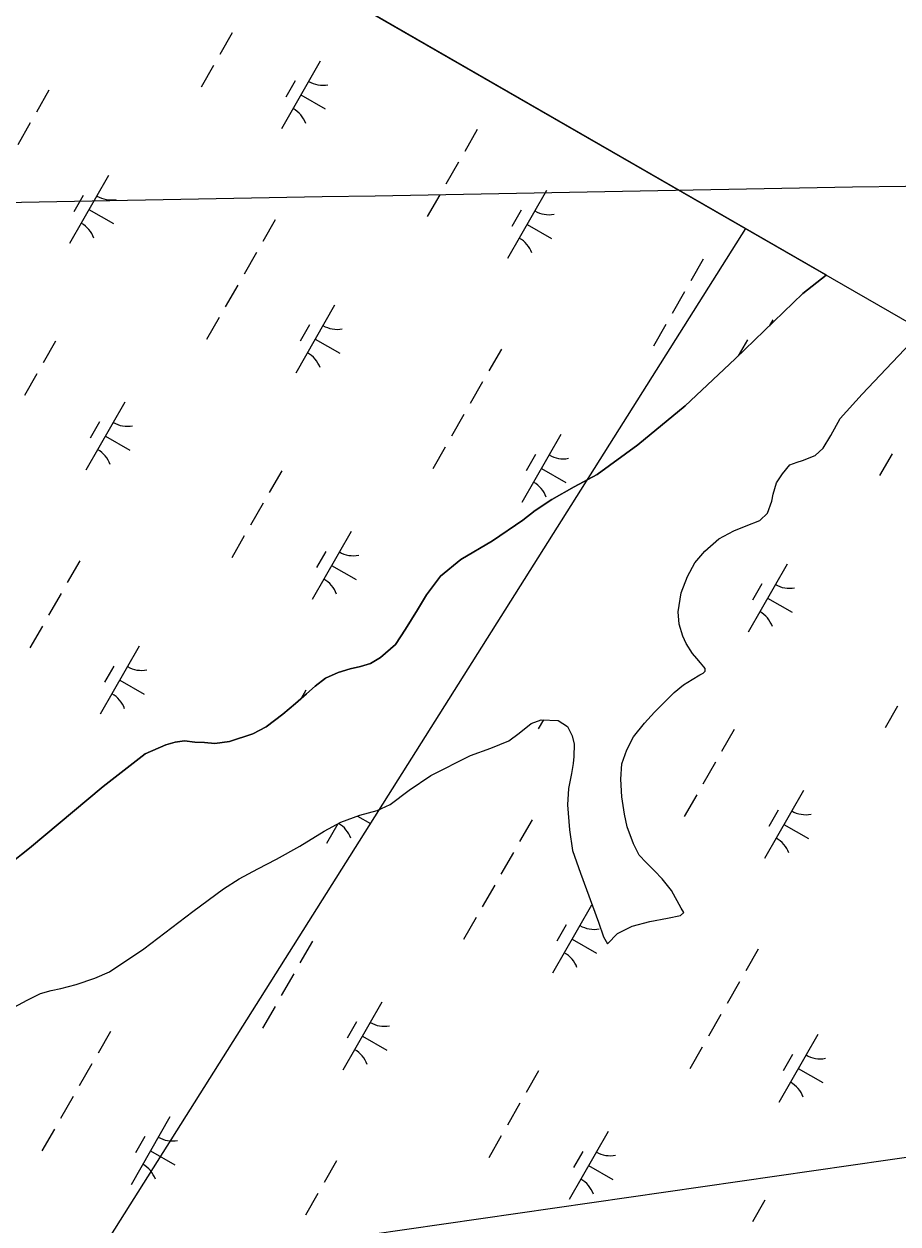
# Model space of a CAD drawing. Extents: x 3930721 to 3950824, y 220441 to 242861.
# Drawn here: x 3946150 to 3946708, y 235725 to 236491 of the extents above; entities that cross this region are included whole.
import ezdxf

# ---------------------------------------------------------------- set-up
doc = ezdxf.new("R2010")
doc.units = 0
for name, color, linetype in [('V-GRID-FRAM', 7, 'Continuous'), ('V-GRID-MAJR', 7, 'Continuous'), ('V-TOPO-SHOR', 7, 'Continuous'), ('V-UTIL-LINE', 7, 'Continuous'), ('V-WETL-SWMP', 7, 'Continuous')]:
    doc.layers.add(name, color=color, linetype=linetype)

msp = doc.modelspace()

# ---------------------------------------------------------------- linework, layer by layer
at = {"layer": 'V-GRID-FRAM'}
msp.add_lwpolyline([(3948829.04, 235080.94), (3941569.42, 222286.79), (3934009.8, 226348.12), (3941449.59, 239338.56), (3948829.04, 235080.94)], dxfattribs=at)
at = {"layer": 'V-GRID-MAJR'}
msp.add_spline([(3939227.73, 236252.48), (3940647.64, 236278.08), (3945968.14, 236374.43), (3948134.11, 236413.88)], degree=3, dxfattribs=at)
at = {"layer": 'V-TOPO-SHOR'}
for points in [[(3946662.26, 236331.07), (3946662.1, 236330.98), (3946647.25, 236319.28), (3946604.01, 236277.7), (3946572.13, 236247.68), (3946541.88, 236222.72), (3946515.92, 236203.82), (3946501.29, 236195.97), (3946487.02, 236187.93), (3946476.43, 236180.9), (3946468.47, 236174.54), (3946449.06, 236161.5), (3946428.96, 236149.52), (3946416.05, 236138.85), (3946406.96, 236126.9), (3946401.24, 236117.35), (3946393.73, 236105.03), (3946387.3, 236095.15), (3946377.74, 236086.88), (3946371.22, 236083.11), (3946364.9, 236081.1), (3946358.23, 236079.61), (3946350.68, 236077.44), (3946342.58, 236073.7), (3946336.04, 236068.54), (3946330.38, 236063.71), (3946323.48, 236057.51), (3946315.34, 236050.79), (3946304.74, 236042.71), (3946296.11, 236038.28), (3946281.35, 236033.22), (3946271.88, 236031.95), (3946265.42, 236032.74), (3946259.3, 236032.82), (3946252.66, 236033.78)], [(3946497.02, 236042.85), (3946499.91, 236036.87), (3946501.24, 236031.6), (3946501.14, 236023.73), (3946500.73, 236019.36), (3946499.59, 236012.91), (3946497.72, 236003.31), (3946497.05, 235992.82), (3946498.24, 235976.89), (3946500.17, 235963.74), (3946505.4, 235949.33), (3946516.88, 235918.04), (3946520.08, 235908.55), (3946522.64, 235904.14), (3946529.03, 235910.71), (3946538.36, 235915.31), (3946549.59, 235918.31), (3946560.82, 235920.43), (3946569.24, 235922.24), (3946571.19, 235924.14), (3946569.65, 235926.96), (3946563.33, 235938.24), (3946557.48, 235945.67), (3946552.65, 235950.8), (3946547.29, 235955.95), (3946542.81, 235960.73), (3946539.06, 235967.95), (3946535, 235978.85), (3946533.36, 235986.92), (3946531.76, 235997.96), (3946531.04, 236009.34), (3946531.69, 236019.13), (3946534.96, 236028.01), (3946539.09, 236036.35), (3946546.2, 236045), (3946552.59, 236052.09), (3946559.51, 236058.99), (3946565.18, 236064.52), (3946571.02, 236069.51), (3946576.48, 236072.94), (3946581.42, 236075.85), (3946583.54, 236077.04), (3946584.78, 236078.25), (3946584.96, 236079.12), (3946584.8, 236080), (3946584.11, 236080.88), (3946581.87, 236083.54), (3946579.46, 236086.37), (3946576.88, 236089.55), (3946572.77, 236095.9), (3946570.73, 236100.48), (3946568.38, 236108.21), (3946567.61, 236116.09), (3946569.52, 236128.13), (3946573.51, 236138.58), (3946578.35, 236147.43), (3946584.74, 236154.87), (3946593.59, 236162.63), (3946603.11, 236167.92), (3946611.02, 236170.97), (3946619.82, 236174.52), (3946624.6, 236179.18), (3946627.33, 236186.84), (3946628.26, 236191.2), (3946630.46, 236198.52), (3946634.21, 236204.25), (3946638.83, 236209.96), (3946643.57, 236211.64), (3946647.08, 236212.65), (3946655, 236215.86), (3946660.14, 236220.7), (3946664.97, 236228.68), (3946671.06, 236239.62), (3946685.08, 236255), (3946723.5, 236295.74)], [(3946132.98, 235857.88), (3946152.19, 235868.12), (3946160.64, 235872.38), (3946167.48, 235874.22), (3946173.63, 235875.54), (3946183.46, 235878.2), (3946195.4, 235882.24), (3946204.73, 235886.32), (3946226.62, 235900.9), (3946257.9, 235924.8), (3946277.5, 235939.23), (3946287.56, 235945.57), (3946299.37, 235952.06), (3946311.34, 235958.2), (3946326.15, 235966.58), (3946341.84, 235975.99), (3946352.41, 235981.8), (3946364.54, 235986.18), (3946375.61, 235989.36), (3946383.88, 235993.1), (3946396.07, 236002.21), (3946409.84, 236011.65), (3946435.02, 236024.43), (3946448.2, 236028.98), (3946459.64, 236033.73), (3946466.17, 236038.54), (3946473.78, 236044.74), (3946480.28, 236047.1), (3946491.12, 236046.78), (3946497.02, 236042.85)], [(3946252.66, 236033.78), (3946246.71, 236032.81), (3946240.73, 236031.14), (3946227.54, 236025.54), (3946200.67, 236004.55), (3946153.79, 235965.12), (3946122.33, 235940.52)]]:
    msp.add_lwpolyline(points, dxfattribs=at)
at = {"layer": 'V-UTIL-LINE'}
msp.add_line((3946610.71, 236360.82), (3945978.59, 235358.55), dxfattribs=at)
msp.add_lwpolyline([(3947453.78, 235874.4), (3945931.14, 235655.08), (3945509.06, 234777.68), (3940428.61, 226869.1), (3939084.62, 223621.72)], dxfattribs=at)
at = {"layer": 'V-WETL-SWMP'}
for p, q in [((3946662.26, 236331.07), (3946025.07, 236698.71)), ((3946283.09, 236485.82), (3946275.14, 236471.94)), ((3946339.28, 236467.81), (3946314.43, 236424.42)), ((3946271.16, 236464.99), (3946263.21, 236451.11)), ((3946323.14, 236455.15), (3946317.18, 236444.74)), ((3946166.12, 236449.1), (3946158.17, 236435.21)), ((3946326.86, 236446.11), (3946342.48, 236437.17)), ((3946154.19, 236428.27), (3946146.24, 236414.39)), ((3946439.36, 236423.98), (3946431.4, 236410.1)), ((3946427.43, 236403.15), (3946419.48, 236389.27)), ((3946204.09, 236394.6), (3946179.24, 236351.21)), ((3946187.95, 236381.94), (3946181.99, 236371.53)), ((3946415.5, 236382.33), (3946407.55, 236368.44)), ((3946483.62, 236385.14), (3946458.77, 236341.75)), ((3946191.66, 236372.9), (3946207.28, 236363.96)), ((3946310.46, 236366.43), (3946302.51, 236352.55)), ((3946467.49, 236372.49), (3946461.52, 236362.07)), ((3946471.2, 236363.45), (3946486.82, 236354.5)), ((3946298.53, 236345.6), (3946290.58, 236331.72)), ((3946583.7, 236341.31), (3946575.75, 236327.43)), ((3946647.25, 236319.28), (3946662.1, 236330.98)), ((3946662.1, 236330.98), (3946662.26, 236331.07)), ((3946286.6, 236324.78), (3946278.65, 236310.89)), ((3946571.77, 236320.49), (3946563.82, 236306.6)), ((3946604.01, 236277.7), (3946647.25, 236319.28)), ((3946348.43, 236311.93), (3946323.58, 236268.54)), ((3946274.68, 236303.95), (3946266.72, 236290.07)), ((3946332.29, 236299.28), (3946326.33, 236288.86)), ((3946559.84, 236299.66), (3946551.89, 236285.78)), ((3946627.96, 236302.47), (3946625.75, 236298.6)), ((3946336.01, 236290.24), (3946351.63, 236281.29)), ((3946611.83, 236289.82), (3946605.95, 236279.56)), ((3946685.08, 236255), (3946723.5, 236295.74)), ((3946170.3, 236288.88), (3946162.34, 236274.99)), ((3946454.8, 236283.76), (3946446.85, 236269.88)), ((3946572.13, 236247.68), (3946604.01, 236277.7)), ((3946158.37, 236268.05), (3946150.42, 236254.17)), ((3946442.87, 236262.94), (3946434.92, 236249.05)), ((3946671.06, 236239.62), (3946685.08, 236255)), ((3946214.56, 236250.04), (3946189.71, 236206.65)), ((3946541.88, 236222.72), (3946572.13, 236247.68)), ((3946198.43, 236237.39), (3946192.46, 236226.97)), ((3946430.95, 236242.11), (3946422.99, 236228.23)), ((3946664.97, 236228.68), (3946671.06, 236239.62)), ((3946202.14, 236228.34), (3946217.76, 236219.4)), ((3946492.77, 236229.26), (3946467.92, 236185.88)), ((3946660.14, 236220.7), (3946664.97, 236228.68)), ((3946419.02, 236221.28), (3946411.07, 236207.4)), ((3946515.92, 236203.82), (3946541.88, 236222.72)), ((3946655, 236215.86), (3946660.14, 236220.7)), ((3946476.63, 236216.61), (3946470.67, 236206.2)), ((3946643.57, 236211.64), (3946647.08, 236212.65)), ((3946647.08, 236212.65), (3946655, 236215.86)), ((3946704.18, 236217), (3946696.23, 236203.11)), ((3946314.64, 236206.21), (3946306.69, 236192.33)), ((3946480.35, 236207.57), (3946495.97, 236198.62)), ((3946634.2, 236204.24), (3946638.83, 236209.96)), ((3946638.83, 236209.96), (3946643.57, 236211.64)), ((3946501.29, 236195.97), (3946515.92, 236203.82)), ((3946628.26, 236191.21), (3946630.45, 236198.52)), ((3946630.45, 236198.52), (3946634.2, 236204.24)), ((3946487.02, 236187.93), (3946501.29, 236195.97)), ((3946627.33, 236186.84), (3946628.26, 236191.21)), ((3946302.71, 236185.39), (3946294.76, 236171.5)), ((3946476.43, 236180.9), (3946487.02, 236187.93)), ((3946624.6, 236179.18), (3946627.33, 236186.84)), ((3946449.06, 236161.5), (3946468.47, 236174.54)), ((3946468.47, 236174.54), (3946476.43, 236180.9)), ((3946611.02, 236170.97), (3946619.81, 236174.52)), ((3946619.81, 236174.52), (3946624.6, 236179.18)), ((3946358.9, 236167.37), (3946334.06, 236123.98)), ((3946593.59, 236162.63), (3946603.11, 236167.92)), ((3946603.11, 236167.92), (3946611.02, 236170.97)), ((3946290.78, 236164.56), (3946282.83, 236150.68)), ((3946428.96, 236149.52), (3946449.06, 236161.5)), ((3946584.74, 236154.87), (3946593.59, 236162.63)), ((3946342.77, 236154.72), (3946336.8, 236144.31)), ((3946578.35, 236147.43), (3946584.74, 236154.87)), ((3946185.74, 236148.66), (3946177.79, 236134.78)), ((3946346.48, 236145.68), (3946362.1, 236136.73)), ((3946416.04, 236138.85), (3946428.96, 236149.52)), ((3946573.51, 236138.58), (3946578.35, 236147.43)), ((3946637.11, 236146.6), (3946612.26, 236103.21)), ((3946406.96, 236126.9), (3946416.04, 236138.85)), ((3946569.52, 236128.13), (3946573.51, 236138.58)), ((3946567.61, 236116.09), (3946569.52, 236128.13)), ((3946620.98, 236133.94), (3946615.01, 236123.53)), ((3946173.81, 236127.83), (3946165.86, 236113.95)), ((3946401.24, 236117.35), (3946406.96, 236126.9)), ((3946624.69, 236124.9), (3946640.31, 236115.96)), ((3946393.73, 236105.03), (3946401.24, 236117.35)), ((3946568.38, 236108.21), (3946567.61, 236116.09)), ((3946161.89, 236107.01), (3946153.93, 236093.12)), ((3946570.73, 236100.48), (3946568.38, 236108.21)), ((3946387.3, 236095.14), (3946393.73, 236105.03)), ((3946572.77, 236095.9), (3946570.73, 236100.48)), ((3946223.71, 236094.16), (3946198.86, 236050.77)), ((3946377.75, 236086.87), (3946387.3, 236095.14)), ((3946576.88, 236089.55), (3946572.77, 236095.9)), ((3946364.9, 236081.1), (3946371.22, 236083.11)), ((3946371.22, 236083.11), (3946377.75, 236086.87)), ((3946579.46, 236086.37), (3946576.88, 236089.55)), ((3946581.87, 236083.54), (3946579.46, 236086.37)), ((3946584.11, 236080.88), (3946581.87, 236083.54)), ((3946207.57, 236081.51), (3946201.61, 236071.09)), ((3946342.58, 236073.7), (3946350.68, 236077.44)), ((3946350.68, 236077.44), (3946358.23, 236079.61)), ((3946358.23, 236079.61), (3946364.9, 236081.1)), ((3946576.48, 236072.94), (3946581.42, 236075.85)), ((3946581.42, 236075.85), (3946583.54, 236077.04)), ((3946583.54, 236077.04), (3946584.78, 236078.25)), ((3946584.8, 236080), (3946584.11, 236080.88)), ((3946584.78, 236078.25), (3946584.96, 236079.12)), ((3946584.96, 236079.12), (3946584.8, 236080)), ((3946211.29, 236072.47), (3946226.91, 236063.52)), ((3946330.38, 236063.71), (3946336.04, 236068.54)), ((3946336.04, 236068.54), (3946342.58, 236073.7)), ((3946565.18, 236064.52), (3946571.02, 236069.51)), ((3946571.02, 236069.51), (3946576.48, 236072.94)), ((3946323.48, 236057.51), (3946330.38, 236063.71)), ((3946330.08, 236065.99), (3946327.07, 236060.73)), ((3946559.51, 236058.99), (3946565.18, 236064.52)), ((3946315.34, 236050.79), (3946323.48, 236057.51)), ((3946546.2, 236045), (3946552.59, 236052.09)), ((3946552.59, 236052.09), (3946559.51, 236058.99)), ((3946707.7, 236055.95), (3946699.75, 236042.07)), ((3946304.74, 236042.71), (3946315.34, 236050.79)), ((3946466.17, 236038.54), (3946473.78, 236044.74)), ((3946473.78, 236044.74), (3946480.28, 236047.1)), ((3946481.68, 236047.06), (3946478.4, 236041.32)), ((3946480.28, 236047.1), (3946491.12, 236046.78)), ((3946491.12, 236046.78), (3946497.02, 236042.85)), ((3946539.09, 236036.35), (3946546.2, 236045)), ((3946281.35, 236033.22), (3946296.11, 236038.28)), ((3946296.11, 236038.28), (3946304.74, 236042.71)), ((3946459.64, 236033.73), (3946466.17, 236038.54)), ((3946497.02, 236042.85), (3946499.91, 236036.87)), ((3946499.91, 236036.87), (3946501.24, 236031.6)), ((3946534.96, 236028.01), (3946539.09, 236036.35)), ((3946603.32, 236040.88), (3946595.37, 236027)), ((3946227.54, 236025.54), (3946240.73, 236031.14)), ((3946240.73, 236031.14), (3946246.71, 236032.81)), ((3946246.71, 236032.81), (3946252.67, 236033.78)), ((3946252.67, 236033.78), (3946259.3, 236032.82)), ((3946259.3, 236032.82), (3946265.42, 236032.74)), ((3946265.42, 236032.74), (3946271.88, 236031.95)), ((3946271.88, 236031.95), (3946281.35, 236033.22)), ((3946435.02, 236024.43), (3946448.2, 236028.98)), ((3946448.2, 236028.98), (3946459.64, 236033.73)), ((3946501.24, 236031.6), (3946501.14, 236023.73)), ((3946200.67, 236004.55), (3946227.54, 236025.54)), ((3946409.84, 236011.65), (3946435.02, 236024.43)), ((3946501.14, 236023.73), (3946500.73, 236019.36)), ((3946531.69, 236019.13), (3946534.96, 236028.01)), ((3946500.73, 236019.36), (3946499.59, 236012.91)), ((3946531.03, 236009.34), (3946531.69, 236019.13)), ((3946591.39, 236020.05), (3946583.44, 236006.17)), ((3946396.07, 236002.21), (3946409.84, 236011.65)), ((3946499.59, 236012.91), (3946497.72, 236003.31)), ((3946531.76, 235997.96), (3946531.03, 236009.34)), ((3946153.79, 235965.12), (3946200.67, 236004.55)), ((3946383.88, 235993.1), (3946396.07, 236002.21)), ((3946497.72, 236003.31), (3946497.05, 235992.82)), ((3946533.36, 235986.92), (3946531.76, 235997.96)), ((3946579.47, 235999.23), (3946571.51, 235985.34)), ((3946647.59, 236002.04), (3946622.74, 235958.65)), ((3946375.6, 235989.36), (3946383.88, 235993.1)), ((3946497.05, 235992.82), (3946498.24, 235976.89)), ((3946352.41, 235981.8), (3946364.54, 235986.18)), ((3946362.95, 235985.61), (3946371.25, 235980.86)), ((3946364.54, 235986.18), (3946375.6, 235989.36)), ((3946474.42, 235983.33), (3946466.47, 235969.44)), ((3946535, 235978.85), (3946533.36, 235986.92)), ((3946631.45, 235989.39), (3946625.49, 235978.97)), ((3946326.15, 235966.58), (3946341.84, 235975.99)), ((3946341.84, 235975.99), (3946352.41, 235981.8)), ((3946350.42, 235980.7), (3946343.2, 235968.11)), ((3946498.24, 235976.89), (3946500.17, 235963.74)), ((3946539.06, 235967.95), (3946535, 235978.85)), ((3946635.16, 235980.35), (3946650.78, 235971.4)), ((3946542.81, 235960.73), (3946539.06, 235967.95)), ((3946122.33, 235940.52), (3946153.79, 235965.12)), ((3946311.34, 235958.2), (3946326.15, 235966.58)), ((3946462.5, 235962.5), (3946454.54, 235948.62)), ((3946500.17, 235963.74), (3946505.4, 235949.33)), ((3946547.29, 235955.95), (3946542.81, 235960.73)), ((3946287.56, 235945.57), (3946299.37, 235952.06)), ((3946299.37, 235952.06), (3946311.34, 235958.2)), ((3946552.65, 235950.8), (3946547.29, 235955.95)), ((3946277.5, 235939.23), (3946287.56, 235945.57)), ((3946505.4, 235949.33), (3946516.88, 235918.04)), ((3946557.48, 235945.67), (3946552.65, 235950.8)), ((3946563.33, 235938.24), (3946557.48, 235945.67)), ((3946257.9, 235924.8), (3946277.5, 235939.23)), ((3946450.57, 235941.68), (3946442.62, 235927.79)), ((3946569.65, 235926.96), (3946563.33, 235938.24)), ((3946226.62, 235900.9), (3946257.9, 235924.8)), ((3946512.39, 235928.83), (3946487.55, 235885.44)), ((3946560.82, 235920.43), (3946569.24, 235922.24)), ((3946569.24, 235922.24), (3946571.19, 235924.14)), ((3946571.19, 235924.14), (3946569.65, 235926.96)), ((3946438.64, 235920.85), (3946430.69, 235906.97)), ((3946496.26, 235916.18), (3946490.29, 235905.76)), ((3946516.88, 235918.04), (3946520.08, 235908.55)), ((3946529.03, 235910.71), (3946538.36, 235915.31)), ((3946538.36, 235915.31), (3946549.59, 235918.31)), ((3946549.59, 235918.31), (3946560.82, 235920.43)), ((3946499.97, 235907.13), (3946515.59, 235898.19)), ((3946520.08, 235908.55), (3946522.64, 235904.14)), ((3946522.64, 235904.14), (3946529.03, 235910.71)), ((3946204.73, 235886.32), (3946226.62, 235900.9)), ((3946334.26, 235905.78), (3946326.31, 235891.89)), ((3946618.76, 235900.66), (3946610.81, 235886.78)), ((3946195.41, 235882.24), (3946204.73, 235886.32)), ((3946322.33, 235884.95), (3946314.38, 235871.07)), ((3946167.48, 235874.22), (3946173.62, 235875.54)), ((3946173.62, 235875.54), (3946183.46, 235878.2)), ((3946183.46, 235878.2), (3946195.41, 235882.24)), ((3946606.84, 235879.84), (3946598.89, 235865.95)), ((3946132.98, 235857.88), (3946152.19, 235868.12)), ((3946152.19, 235868.12), (3946160.64, 235872.38)), ((3946160.64, 235872.38), (3946167.48, 235874.22)), ((3946310.41, 235864.13), (3946302.45, 235850.24)), ((3946378.53, 235866.94), (3946353.68, 235823.55)), ((3946362.39, 235854.28), (3946356.43, 235843.87)), ((3946594.91, 235859.01), (3946586.96, 235845.13)), ((3946205.36, 235848.23), (3946197.41, 235834.34)), ((3946366.1, 235845.24), (3946381.72, 235836.3)), ((3946656.74, 235846.16), (3946631.89, 235802.77)), ((3946582.98, 235838.18), (3946575.03, 235824.3)), ((3946640.6, 235833.51), (3946634.63, 235823.1)), ((3946193.44, 235827.4), (3946185.48, 235813.52)), ((3946478.6, 235823.11), (3946470.65, 235809.23)), ((3946644.31, 235824.47), (3946659.93, 235815.52)), ((3946181.51, 235806.57), (3946173.56, 235792.69)), ((3946466.67, 235802.29), (3946458.72, 235788.4)), ((3946243.33, 235793.73), (3946218.49, 235750.34)), ((3946169.58, 235785.75), (3946161.63, 235771.86)), ((3946522.87, 235784.27), (3946498.02, 235740.88)), ((3946227.2, 235781.07), (3946221.23, 235770.66)), ((3946454.75, 235781.46), (3946446.8, 235767.57)), ((3946230.91, 235772.03), (3946246.53, 235763.09)), ((3946506.73, 235771.62), (3946500.77, 235761.21)), ((3946349.7, 235765.56), (3946341.75, 235751.68)), ((3946510.44, 235762.58), (3946526.06, 235753.63)), ((3946337.78, 235744.73), (3946329.83, 235730.85)), ((3946622.94, 235740.45), (3946614.99, 235726.56))]:
    msp.add_line(p, q, dxfattribs=at)
for centre, start, end in [((3946340.79, 236469.96), 239.42788, 280.97154), ((3946313.34, 236422.03), 19.42788, 60.97154), ((3946205.6, 236396.75), 239.42788, 280.97154), ((3946485.13, 236387.3), 239.42788, 280.97154), ((3946178.14, 236348.81), 19.42788, 60.97154), ((3946457.68, 236339.36), 19.42788, 60.97154), ((3946349.94, 236314.09), 239.42788, 280.97154), ((3946322.48, 236266.15), 19.42788, 60.97154), ((3946216.07, 236252.2), 239.42788, 280.97154), ((3946188.62, 236204.26), 19.42788, 60.97154), ((3946494.28, 236231.42), 239.42788, 280.97154), ((3946466.83, 236183.48), 19.42788, 60.97154), ((3946360.41, 236169.53), 239.42788, 280.97154), ((3946332.96, 236121.59), 19.42788, 60.97154), ((3946638.62, 236148.75), 239.42788, 280.97154), ((3946611.17, 236100.82), 19.42788, 60.97154), ((3946225.22, 236096.32), 239.42788, 280.97154), ((3946197.77, 236048.38), 19.42788, 60.97154), ((3946477.3, 236038.93), 19.42788, 20.01583), ((3946649.1, 236004.2), 239.42788, 280.97154), ((3946342.11, 235965.71), 19.42788, 59.99559), ((3946621.64, 235956.26), 19.42788, 60.97154), ((3946513.9, 235930.99), 239.42788, 280.97154), ((3946486.45, 235883.05), 19.42788, 60.97154), ((3946380.04, 235869.09), 239.42788, 280.97154), ((3946352.58, 235821.16), 19.42788, 60.97154), ((3946658.24, 235848.32), 239.42788, 280.97154), ((3946630.79, 235800.38), 19.42788, 60.97154), ((3946244.84, 235795.88), 239.42788, 280.97154), ((3946524.38, 235786.43), 239.42788, 280.97154), ((3946217.39, 235747.95), 19.42788, 60.97154), ((3946496.92, 235738.49), 19.42788, 60.97154)]:
    msp.add_arc(centre, 17.62, start, end, dxfattribs=at)

doc.saveas('drawing.dxf')
